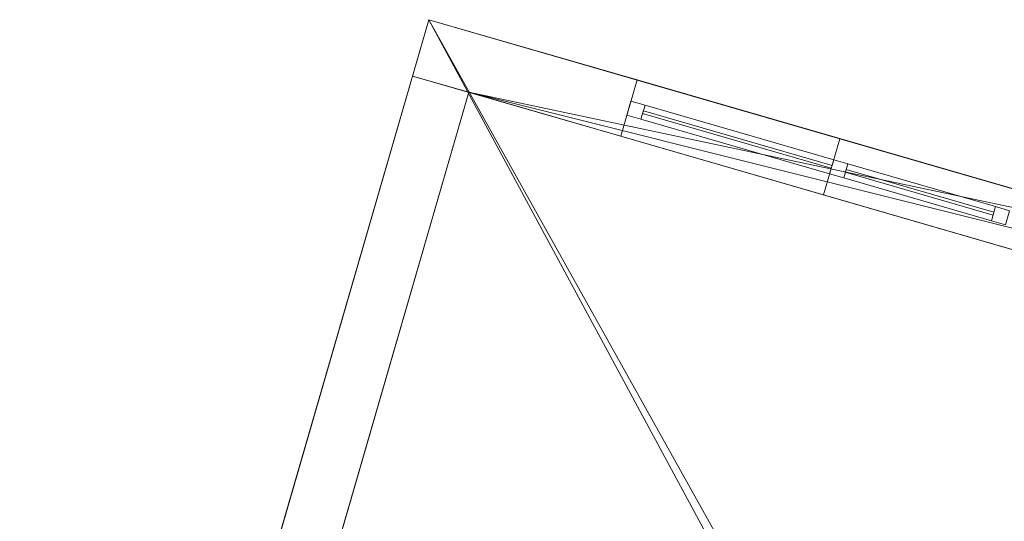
# Model space of a CAD drawing. Header units: millimetres. Extents: x -430348 to -225823, y -86243 to 5084.
# Tile 937 of 1056: x -311422 to -308063, y -62588 to -60877. Entities that reach past the tile are written whole.
import ezdxf

# ---------------------------------------------------------------- set-up
doc = ezdxf.new("R2010")
doc.units = ezdxf.units.MM
for name, color, linetype, lineweight in [('A-GLAZ-CURT', 52, 'Continuous', 9), ('A-GLAZ-CWMG', 51, 'Continuous', 9), ('A-ROOF', 132, 'Continuous', 9), ('A-WALL', 113, 'Continuous', 9)]:
    doc.layers.add(name, color=color, linetype=linetype, lineweight=lineweight)

# ---------------------------------------------------------------- blocks, each defined once
blk = doc.blocks.new('Rectangular Mullion - 50mm x 50mm-323047-_3D_ Copy 1')
at = {"layer": 'A-GLAZ-CWMG'}
mesh = blk.add_polyface(dxfattribs=at)
corners = [(0, 25), (-50, 25), (-50, -25), (0, -25)]
mesh.append_faces([[corners[k] for k in face] for face in [(3, 0, 1, 2)]])
mesh = blk.add_polyface(dxfattribs=at)
corners = [(0, 25, -525), (0, -25, -525), (-50, -25, -525), (-50, 25, -525)]
mesh.append_faces([[corners[k] for k in face] for face in [(3, 0, 1, 2)]])
mesh = blk.add_polyface(dxfattribs=at)
corners = [(-50, 25), (0, 25), (0, 25, -525), (-50, 25, -525)]
mesh.append_faces([[corners[k] for k in face] for face in [(0, 1, 2, 3)]])
mesh = blk.add_polyface(dxfattribs=at)
corners = [(-50, -25), (-50, 25), (-50, 25, -525), (-50, -25, -525)]
mesh.append_faces([[corners[k] for k in face] for face in [(0, 1, 2, 3)]])
mesh = blk.add_polyface(dxfattribs=at)
corners = [(0, 25), (0, -25), (0, -25, -525), (0, 25, -525)]
mesh.append_faces([[corners[k] for k in face] for face in [(0, 1, 2, 3)]])
mesh = blk.add_polyface(dxfattribs=at)
corners = [(0, -25), (-50, -25), (-50, -25, -525), (0, -25, -525)]
mesh.append_faces([[corners[k] for k in face] for face in [(0, 1, 2, 3)]])
blk = doc.blocks.new('Rectangular Mullion - 50mm x 50mm-353576-_3D_ Copy 1')
at = {"layer": 'A-GLAZ-CWMG'}
mesh = blk.add_polyface(dxfattribs=at)
corners = [(0, 25), (-50, 25), (-50, -25), (0, -25)]
mesh.append_faces([[corners[k] for k in face] for face in [(2, 3, 0, 1)]])
mesh = blk.add_polyface(dxfattribs=at)
corners = [(0, 25, -2200), (0, -25, -2200), (-50, -25, -2200), (-50, 25, -2200)]
mesh.append_faces([[corners[k] for k in face] for face in [(0, 1, 2, 3)]])
mesh = blk.add_polyface(dxfattribs=at)
corners = [(-50, 25), (0, 25), (0, 25, -2200), (-50, 25, -2200)]
mesh.append_faces([[corners[k] for k in face] for face in [(3, 0, 1, 2)]])
mesh = blk.add_polyface(dxfattribs=at)
corners = [(-50, -25), (-50, 25), (-50, 25, -2200), (-50, -25, -2200)]
mesh.append_faces([[corners[k] for k in face] for face in [(3, 0, 1, 2)]])
mesh = blk.add_polyface(dxfattribs=at)
corners = [(0, 25), (0, -25), (0, -25, -2200), (0, 25, -2200)]
mesh.append_faces([[corners[k] for k in face] for face in [(3, 0, 1, 2)]])
mesh = blk.add_polyface(dxfattribs=at)
corners = [(0, -25), (-50, -25), (-50, -25, -2200), (0, -25, -2200)]
mesh.append_faces([[corners[k] for k in face] for face in [(3, 0, 1, 2)]])
blk = doc.blocks.new('System Panel - Glazed-543903-_3D_ Copy 1')
at = {"layer": 'A-GLAZ-CURT', "transparency": 33554471}
mesh = blk.add_polyface(dxfattribs=at)
corners = [(-335, 5), (-335, 5, 1150), (335, 5, 1150), (335, 5)]
mesh.append_faces([[corners[k] for k in face] for face in [(1, 2, 3, 0)]])
mesh = blk.add_polyface(dxfattribs=at)
corners = [(335, -5), (-335, -5), (-335, 5), (335, 5)]
mesh.append_faces([[corners[k] for k in face] for face in [(0, 1, 2, 3)]])
mesh = blk.add_polyface(dxfattribs=at)
corners = [(-335, -5, 1150), (335, -5, 1150), (335, 5, 1150), (-335, 5, 1150)]
mesh.append_faces([[corners[k] for k in face] for face in [(0, 1, 2, 3)]])
mesh = blk.add_polyface(dxfattribs=at)
corners = [(-335, -5), (-335, -5, 1150), (-335, 5, 1150), (-335, 5)]
mesh.append_faces([[corners[k] for k in face] for face in [(0, 1, 2, 3)]])
mesh = blk.add_polyface(dxfattribs=at)
corners = [(335, -5, 1150), (335, -5), (335, 5), (335, 5, 1150)]
mesh.append_faces([[corners[k] for k in face] for face in [(0, 1, 2, 3)]])
mesh = blk.add_polyface(dxfattribs=at)
corners = [(-335, -5), (335, -5), (335, -5, 1150), (-335, -5, 1150)]
mesh.append_faces([[corners[k] for k in face] for face in [(2, 3, 0, 1)]])
blk = doc.blocks.new('Rectangular Mullion - 50mm x 50mm-543901-_3D_ Copy 1')
at = {"layer": 'A-GLAZ-CWMG'}
mesh = blk.add_polyface(dxfattribs=at)
corners = [(0, 25), (-50, 25), (-50, -25), (0, -25)]
mesh.append_faces([[corners[k] for k in face] for face in [(3, 0, 1, 2)]])
mesh = blk.add_polyface(dxfattribs=at)
corners = [(0, 25, -670), (0, -25, -670), (-50, -25, -670), (-50, 25, -670)]
mesh.append_faces([[corners[k] for k in face] for face in [(3, 0, 1, 2)]])
mesh = blk.add_polyface(dxfattribs=at)
corners = [(-50, 25), (0, 25), (0, 25, -670), (-50, 25, -670)]
mesh.append_faces([[corners[k] for k in face] for face in [(0, 1, 2, 3)]])
mesh = blk.add_polyface(dxfattribs=at)
corners = [(-50, -25), (-50, 25), (-50, 25, -670), (-50, -25, -670)]
mesh.append_faces([[corners[k] for k in face] for face in [(0, 1, 2, 3)]])
mesh = blk.add_polyface(dxfattribs=at)
corners = [(0, 25), (0, -25), (0, -25, -670), (0, 25, -670)]
mesh.append_faces([[corners[k] for k in face] for face in [(0, 1, 2, 3)]])
mesh = blk.add_polyface(dxfattribs=at)
corners = [(0, -25), (-50, -25), (-50, -25, -670), (0, -25, -670)]
mesh.append_faces([[corners[k] for k in face] for face in [(0, 1, 2, 3)]])
blk = doc.blocks.new('Rectangular Mullion - 50mm x 50mm-337707-_3D_ Copy 1')
at = {"layer": 'A-GLAZ-CWMG'}
mesh = blk.add_polyface(dxfattribs=at)
corners = [(0, 25), (-50, 25), (-50, -25), (0, -25)]
mesh.append_faces([[corners[k] for k in face] for face in [(2, 3, 0, 1)]])
mesh = blk.add_polyface(dxfattribs=at)
corners = [(0, 25, -1250), (0, -25, -1250), (-50, -25, -1250), (-50, 25, -1250)]
mesh.append_faces([[corners[k] for k in face] for face in [(0, 1, 2, 3)]])
mesh = blk.add_polyface(dxfattribs=at)
corners = [(-50, 25), (0, 25), (0, 25, -1250), (-50, 25, -1250)]
mesh.append_faces([[corners[k] for k in face] for face in [(3, 0, 1, 2)]])
mesh = blk.add_polyface(dxfattribs=at)
corners = [(-50, -25), (-50, 25), (-50, 25, -1250), (-50, -25, -1250)]
mesh.append_faces([[corners[k] for k in face] for face in [(3, 0, 1, 2)]])
mesh = blk.add_polyface(dxfattribs=at)
corners = [(0, 25), (0, -25), (0, -25, -1250), (0, 25, -1250)]
mesh.append_faces([[corners[k] for k in face] for face in [(3, 0, 1, 2)]])
mesh = blk.add_polyface(dxfattribs=at)
corners = [(0, -25), (-50, -25), (-50, -25, -1250), (0, -25, -1250)]
mesh.append_faces([[corners[k] for k in face] for face in [(3, 0, 1, 2)]])
blk = doc.blocks.new('Rectangular Mullion - 50mm x 50mm-543902-_3D_ Copy 1')
at = {"layer": 'A-GLAZ-CWMG'}
mesh = blk.add_polyface(dxfattribs=at)
corners = [(0, 25), (-50, 25), (-50, -25), (0, -25)]
mesh.append_faces([[corners[k] for k in face] for face in [(2, 3, 0, 1)]])
mesh = blk.add_polyface(dxfattribs=at)
corners = [(0, 25, -670), (0, -25, -670), (-50, -25, -670), (-50, 25, -670)]
mesh.append_faces([[corners[k] for k in face] for face in [(0, 1, 2, 3)]])
mesh = blk.add_polyface(dxfattribs=at)
corners = [(-50, 25), (0, 25), (0, 25, -670), (-50, 25, -670)]
mesh.append_faces([[corners[k] for k in face] for face in [(0, 1, 2, 3)]])
mesh = blk.add_polyface(dxfattribs=at)
corners = [(-50, -25), (-50, 25), (-50, 25, -670), (-50, -25, -670)]
mesh.append_faces([[corners[k] for k in face] for face in [(0, 1, 2, 3)]])
mesh = blk.add_polyface(dxfattribs=at)
corners = [(0, 25), (0, -25), (0, -25, -670), (0, 25, -670)]
mesh.append_faces([[corners[k] for k in face] for face in [(0, 1, 2, 3)]])
mesh = blk.add_polyface(dxfattribs=at)
corners = [(0, -25), (-50, -25), (-50, -25, -670), (0, -25, -670)]
mesh.append_faces([[corners[k] for k in face] for face in [(0, 1, 2, 3)]])
blk = doc.blocks.new('System Panel - Glazed-543900-_3D_ Copy 1')
at = {"layer": 'A-GLAZ-CURT', "transparency": 33554471}
mesh = blk.add_polyface(dxfattribs=at)
corners = [(-262.5, 5), (-262.5, 5, 2100), (262.5, 5, 2100), (262.5, 5)]
mesh.append_faces([[corners[k] for k in face] for face in [(2, 3, 0, 1)]])
mesh = blk.add_polyface(dxfattribs=at)
corners = [(262.5, -5), (-262.5, -5), (-262.5, 5), (262.5, 5)]
mesh.append_faces([[corners[k] for k in face] for face in [(0, 1, 2, 3)]])
mesh = blk.add_polyface(dxfattribs=at)
corners = [(-262.5, -5, 2100), (262.5, -5, 2100), (262.5, 5, 2100), (-262.5, 5, 2100)]
mesh.append_faces([[corners[k] for k in face] for face in [(3, 0, 1, 2)]])
mesh = blk.add_polyface(dxfattribs=at)
corners = [(-262.5, -5), (-262.5, -5, 2100), (-262.5, 5, 2100), (-262.5, 5)]
mesh.append_faces([[corners[k] for k in face] for face in [(0, 1, 2, 3)]])
mesh = blk.add_polyface(dxfattribs=at)
corners = [(262.5, -5, 2100), (262.5, -5), (262.5, 5), (262.5, 5, 2100)]
mesh.append_faces([[corners[k] for k in face] for face in [(0, 1, 2, 3)]])
mesh = blk.add_polyface(dxfattribs=at)
corners = [(-262.5, -5), (262.5, -5), (262.5, -5, 2100), (-262.5, -5, 2100)]
mesh.append_faces([[corners[k] for k in face] for face in [(2, 3, 0, 1)]])
blk = doc.blocks.new('Rectangular Mullion - 50mm x 50mm-323046-_3D_ Copy 1')
at = {"layer": 'A-GLAZ-CWMG'}
mesh = blk.add_polyface(dxfattribs=at)
corners = [(0, 25), (-50, 25), (-50, -25), (0, -25)]
mesh.append_faces([[corners[k] for k in face] for face in [(3, 0, 1, 2)]])
mesh = blk.add_polyface(dxfattribs=at)
corners = [(0, 25, -525), (0, -25, -525), (-50, -25, -525), (-50, 25, -525)]
mesh.append_faces([[corners[k] for k in face] for face in [(3, 0, 1, 2)]])
mesh = blk.add_polyface(dxfattribs=at)
corners = [(-50, 25), (0, 25), (0, 25, -525), (-50, 25, -525)]
mesh.append_faces([[corners[k] for k in face] for face in [(0, 1, 2, 3)]])
mesh = blk.add_polyface(dxfattribs=at)
corners = [(-50, -25), (-50, 25), (-50, 25, -525), (-50, -25, -525)]
mesh.append_faces([[corners[k] for k in face] for face in [(0, 1, 2, 3)]])
mesh = blk.add_polyface(dxfattribs=at)
corners = [(0, 25), (0, -25), (0, -25, -525), (0, 25, -525)]
mesh.append_faces([[corners[k] for k in face] for face in [(0, 1, 2, 3)]])
mesh = blk.add_polyface(dxfattribs=at)
corners = [(0, -25), (-50, -25), (-50, -25, -525), (0, -25, -525)]
mesh.append_faces([[corners[k] for k in face] for face in [(0, 1, 2, 3)]])
blk = doc.blocks.new('Rectangular Mullion - 50mm x 50mm-494542-_3D_ Copy 1')
at = {"layer": 'A-GLAZ-CWMG'}
mesh = blk.add_polyface(dxfattribs=at)
corners = [(25, 25), (-25, 25), (-25, -25), (25, -25)]
mesh.append_faces([[corners[k] for k in face] for face in [(2, 3, 0, 1)]])
mesh = blk.add_polyface(dxfattribs=at)
corners = [(25, 25, -2200), (25, -25, -2200), (-25, -25, -2200), (-25, 25, -2200)]
mesh.append_faces([[corners[k] for k in face] for face in [(0, 1, 2, 3)]])
mesh = blk.add_polyface(dxfattribs=at)
corners = [(-25, 25), (25, 25), (25, 25, -2200), (-25, 25, -2200)]
mesh.append_faces([[corners[k] for k in face] for face in [(3, 0, 1, 2)]])
mesh = blk.add_polyface(dxfattribs=at)
corners = [(-25, -25), (-25, 25), (-25, 25, -2200), (-25, -25, -2200)]
mesh.append_faces([[corners[k] for k in face] for face in [(3, 0, 1, 2)]])
mesh = blk.add_polyface(dxfattribs=at)
corners = [(25, 25), (25, -25), (25, -25, -2200), (25, 25, -2200)]
mesh.append_faces([[corners[k] for k in face] for face in [(3, 0, 1, 2)]])
mesh = blk.add_polyface(dxfattribs=at)
corners = [(25, -25), (-25, -25), (-25, -25, -2200), (25, -25, -2200)]
mesh.append_faces([[corners[k] for k in face] for face in [(3, 0, 1, 2)]])

msp = doc.modelspace()

# ---------------------------------------------------------------- block references
at = {"layer": 'A-GLAZ-CURT', "transparency": 33554471}
for name, p, rotation in [('System Panel - Glazed-543903-_3D_ Copy 1', (-308973.7, -61285.7, 60406.1), 163.8583935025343), ('System Panel - Glazed-543900-_3D_ Copy 1', (-308351.7, -61465.7, 59456.1), 163.8583935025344)]:
    msp.add_blockref(name, p, dxfattribs=dict(at, rotation=rotation))
at = {"layer": 'A-GLAZ-CWMG', "extrusion": (0, 0, -1)}
for name, p, rotation in [('Rectangular Mullion - 50mm x 50mm-337707-_3D_ Copy 1', (309343.5, -61178.7, -60356.1), 16.14160649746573), ('Rectangular Mullion - 50mm x 50mm-353576-_3D_ Copy 1', (308651.9, -61378.8, -59406.1), 16.14160649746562), ('Rectangular Mullion - 50mm x 50mm-494542-_3D_ Copy 1', (308075.6, -61545.6, -59406.1), 16.14160649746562)]:
    msp.add_blockref(name, p, dxfattribs=dict(at, rotation=rotation))
at = {"layer": 'A-GLAZ-CWMG', "extrusion": (-0.960578, 0.278012, 0), "rotation": 90}
for name, p in [('Rectangular Mullion - 50mm x 50mm-543901-_3D_ Copy 1', (144768.1, 61606.1, 280090)), ('Rectangular Mullion - 50mm x 50mm-323047-_3D_ Copy 1', (144768.1, 61606.1, 279370))]:
    msp.add_blockref(name, p, dxfattribs=at)
at = {"layer": 'A-GLAZ-CWMG', "extrusion": (0.960578, -0.278012, 0), "rotation": 270}
for name, p in [('Rectangular Mullion - 50mm x 50mm-543902-_3D_ Copy 1', (-144768.1, 60356.1, -279420)), ('Rectangular Mullion - 50mm x 50mm-323046-_3D_ Copy 1', (-144768.1, 59406.1, -278845))]:
    msp.add_blockref(name, p, dxfattribs=at)

# ---------------------------------------------------------------- meshes
at = {"layer": 'A-ROOF'}
mesh = msp.add_polyface(dxfattribs=at)
corners = [(-307212.1, -61691.4, 63196.3), (-308607.7, -66513.5, 63196.3), (-311422.2, -65699, 61830), (-310026.5, -60876.9, 61830), (-308283.9, -63670.1, 62972.7), (-308067.1, -62920.8, 62972.7), (-309042.1, -62638.6, 62499.4), (-309259, -63387.9, 62499.4), (-308801, -65456.8, 62972.7), (-308584.2, -64707.5, 62972.7), (-309559.2, -64425.3, 62499.4), (-309776.1, -65174.6, 62499.4)]
mesh.append_faces([[corners[k] for k in face] for face in [(3, 6, 7, 2), (6, 3, 0, 5)]], dxfattribs={"vtx0": -1, "vtx2": -1})
mesh.append_faces([[corners[k] for k in face] for face in [(1, 8, 9, 4)]], dxfattribs={"vtx0": -1, "vtx2": -1, "vtx3": -1})
mesh.append_faces([[corners[k] for k in face] for face in [(10, 11, 2, 7)]], dxfattribs={"vtx1": -1, "vtx2": -1, "vtx3": -1})
mesh.append_faces([[corners[k] for k in face] for face in [(4, 5, 0, 1), (7, 4, 9, 10), (1, 2, 11, 8)]], dxfattribs={"vtx1": -1, "vtx3": -1})
mesh = msp.add_polyface(dxfattribs=at)
corners = [(-308607.7, -66513.5, 63306.6), (-307212.1, -61691.4, 63306.6), (-310026.5, -60876.9, 61940.3), (-311422.2, -65699, 61940.3), (-308107.7, -62909.1, 63063.3), (-308324.5, -63658.3, 63063.3), (-309299.6, -63376.1, 62590), (-309082.7, -62626.9, 62590), (-308624.8, -64695.8, 63063.3), (-308841.6, -65445, 63063.3), (-309816.7, -65162.8, 62590), (-309599.8, -64413.6, 62590)]
mesh.append_faces([[corners[k] for k in face] for face in [(1, 4, 5, 0), (8, 5, 6, 11), (10, 3, 0, 9)]], dxfattribs={"vtx0": -1, "vtx2": -1})
mesh.append_faces([[corners[k] for k in face] for face in [(3, 10, 11, 6)]], dxfattribs={"vtx0": -1, "vtx2": -1, "vtx3": -1})
mesh.append_faces([[corners[k] for k in face] for face in [(8, 9, 0, 5)]], dxfattribs={"vtx1": -1, "vtx2": -1, "vtx3": -1})
mesh.append_faces([[corners[k] for k in face] for face in [(6, 7, 2, 3), (1, 2, 7, 4)]], dxfattribs={"vtx1": -1, "vtx3": -1})
mesh = msp.add_polyface(dxfattribs=at)
corners = [(-311422.2, -65699, 61940.3), (-310026.5, -60876.9, 61940.3), (-310026.5, -60876.9, 61830), (-311422.2, -65699, 61830)]
mesh.append_faces([[corners[k] for k in face] for face in [(0, 1, 2, 3)]])
mesh = msp.add_polyface(dxfattribs=at)
corners = [(-304397.6, -62506, 61830), (-307212.1, -61691.4, 63196.3), (-310026.5, -60876.9, 61830), (-310026.5, -60876.9, 61940.3), (-307212.1, -61691.4, 63306.6), (-304397.6, -62506, 61940.3)]
mesh.append_faces([[corners[k] for k in face] for face in [(3, 4, 1, 2)]], dxfattribs={"vtx1": -1})
mesh.append_faces([[corners[k] for k in face] for face in [(5, 0, 1, 4)]], dxfattribs={"vtx2": -1})
mesh = msp.add_polyface(dxfattribs=at)
corners = [(-305793.2, -67328.1, 61830), (-308607.7, -66513.5, 63196.3), (-307212.1, -61691.4, 63196.3), (-304397.6, -62506, 61830), (-306863, -65186.7, 62586.8), (-307768.4, -64924.6, 63026.3), (-307985.3, -65673.9, 63026.3), (-307079.9, -65935.9, 62586.8), (-306344.3, -63416.9, 62583.9), (-307249.7, -63154.9, 63023.4), (-307472.1, -63923.3, 63023.4), (-306566.7, -64185.4, 62583.9)]
mesh.append_faces([[corners[k] for k in face] for face in [(10, 5, 1, 2)]], dxfattribs={"vtx0": -1, "vtx1": -1, "vtx3": -1})
mesh.append_faces([[corners[k] for k in face] for face in [(7, 0, 1, 6), (2, 9, 10)]], dxfattribs={"vtx0": -1, "vtx2": -1})
mesh.append_faces([[corners[k] for k in face] for face in [(0, 7, 4, 11)]], dxfattribs={"vtx0": -1, "vtx2": -1, "vtx3": -1})
mesh.append_faces([[corners[k] for k in face] for face in [(5, 6, 1)]], dxfattribs={"vtx1": -1, "vtx2": -1})
mesh.append_faces([[corners[k] for k in face] for face in [(4, 5, 10, 11), (11, 8, 3, 0), (2, 3, 8, 9)]], dxfattribs={"vtx1": -1, "vtx3": -1})
mesh = msp.add_polyface(dxfattribs=at)
corners = [(-305793.2, -67328.1, 61940.3), (-304397.6, -62506, 61940.3), (-307212.1, -61691.4, 63306.6), (-308607.7, -66513.5, 63306.6), (-307727.8, -64936.4, 63117), (-306822.4, -65198.4, 62677.4), (-307039.3, -65947.7, 62677.4), (-307944.7, -65685.6, 63117), (-307209.1, -63166.6, 63114.1), (-306303.7, -63428.7, 62674.5), (-306526.1, -64197.1, 62674.5), (-307431.5, -63935.1, 63114.1)]
mesh.append_faces([[corners[k] for k in face] for face in [(3, 4, 11)]], dxfattribs={"vtx0": -1, "vtx1": -1, "vtx2": -1})
mesh.append_faces([[corners[k] for k in face] for face in [(3, 7, 4), (11, 4, 5, 10), (1, 9, 10, 0), (9, 1, 2, 8)]], dxfattribs={"vtx0": -1, "vtx2": -1})
mesh.append_faces([[corners[k] for k in face] for face in [(5, 6, 0, 10)]], dxfattribs={"vtx1": -1, "vtx2": -1, "vtx3": -1})
mesh.append_faces([[corners[k] for k in face] for face in [(3, 0, 6, 7), (11, 8, 2, 3)]], dxfattribs={"vtx1": -1, "vtx3": -1})
at = {"layer": 'A-WALL'}
mesh = msp.add_polyface(dxfattribs=at)
corners = [(-304645.3, -62642.5, 59055.2), (-309890, -61124.6, 59055.2), (-310082.2, -61069, 59055.2), (-310026.5, -60876.9, 59055.2), (-304589.7, -62450.4, 59055.2)]
mesh.append_faces([[corners[k] for k in face] for face in [(1, 4, 0)]], dxfattribs={"vtx0": -1})
mesh.append_faces([[corners[k] for k in face] for face in [(3, 4, 1, 2)]], dxfattribs={"vtx1": -1})
mesh = msp.add_polyface(dxfattribs=at)
corners = [(-310082.2, -61069, 59055.2), (-310082.2, -61069, 61830), (-310026.5, -60876.9, 61830), (-310026.5, -60876.9, 59055.2)]
mesh.append_faces([[corners[k] for k in face] for face in [(2, 3, 0, 1)]])
mesh = msp.add_polyface(dxfattribs=at)
corners = [(-310026.5, -60876.9, 61830), (-310082.2, -61069, 61830), (-309890, -61124.6, 61923.3), (-307267.7, -61883.6, 63196.3), (-307212.1, -61691.4, 63196.3)]
mesh.append_faces([[corners[k] for k in face] for face in [(2, 4, 0, 1)]], dxfattribs={"vtx0": -1})
mesh.append_faces([[corners[k] for k in face] for face in [(2, 3, 4)]], dxfattribs={"vtx2": -1})
mesh = msp.add_polyface(dxfattribs=at)
corners = [(-304589.7, -62450.4, 59055.2), (-310026.5, -60876.9, 59055.2), (-310026.5, -60876.9, 61830), (-307212.1, -61691.4, 63196.3), (-304589.7, -62450.4, 61923.3), (-308624.1, -61282.8, 59406.1), (-305934.5, -62061.2, 59406.1), (-305934.5, -62061.2, 60356.1), (-305262.1, -62255.8, 60356.1), (-305262.1, -62255.8, 61606.1), (-309315.7, -61082.6, 61606.1), (-309315.7, -61082.6, 60356.1), (-308624.1, -61282.8, 60356.1)]
mesh.append_faces([[corners[k] for k in face] for face in [(8, 0, 6, 7), (5, 1, 11, 12)]], dxfattribs={"vtx0": -1, "vtx1": -1})
mesh.append_faces([[corners[k] for k in face] for face in [(11, 1, 2, 10), (10, 2, 3)]], dxfattribs={"vtx0": -1, "vtx2": -1})
mesh.append_faces([[corners[k] for k in face] for face in [(5, 6, 0, 1), (4, 0, 8, 9), (3, 4, 9, 10)]], dxfattribs={"vtx1": -1, "vtx3": -1})
mesh = msp.add_polyface(dxfattribs=at)
corners = [(-310082.2, -61069, 59055.2), (-311422.2, -65699, 59055.2), (-311422.2, -65699, 61830), (-311255.4, -65122.6, 61830), (-311255.4, -65122.6, 60698.5), (-311083, -64527.1, 60698.5), (-311083, -64527.1, 61830), (-310082.2, -61069, 61830), (-310710.5, -63239.9, 59527), (-310710.5, -63239.9, 61627), (-310988.5, -64200.5, 61627), (-310988.5, -64200.5, 59527)]
mesh.append_faces([[corners[k] for k in face] for face in [(4, 1, 2, 3)]], dxfattribs={"vtx0": -1})
mesh.append_faces([[corners[k] for k in face] for face in [(1, 11, 8, 0)]], dxfattribs={"vtx0": -1, "vtx2": -1})
mesh.append_faces([[corners[k] for k in face] for face in [(4, 5, 11, 1)]], dxfattribs={"vtx1": -1, "vtx2": -1, "vtx3": -1})
mesh.append_faces([[corners[k] for k in face] for face in [(7, 0, 8, 9), (6, 7, 9, 10), (10, 11, 5, 6)]], dxfattribs={"vtx1": -1, "vtx3": -1})
mesh = msp.add_polyface(dxfattribs=at)
corners = [(-309890, -61124.6, 59055.2), (-311230.1, -65754.6, 59055.2), (-311422.2, -65699, 59055.2), (-310082.2, -61069, 59055.2)]
mesh.append_faces([[corners[k] for k in face] for face in [(3, 0, 1, 2)]])
mesh = msp.add_polyface(dxfattribs=at)
corners = [(-311230.1, -65754.6, 61923.3), (-309890, -61124.6, 61923.3), (-310082.2, -61069, 61830), (-311083, -64527.1, 61830), (-311255.4, -65122.6, 61830), (-311422.2, -65699, 61830)]
mesh.append_faces([[corners[k] for k in face] for face in [(1, 2, 3, 0), (4, 5, 0, 3)]], dxfattribs={"vtx2": -1})
mesh = msp.add_polyface(dxfattribs=at)
corners = [(-310082.2, -61069, 59055.2), (-309890, -61124.6, 59055.2), (-304645.3, -62642.5, 59055.2), (-304645.3, -62642.5, 61923.3), (-307267.7, -61883.6, 63196.3), (-309890, -61124.6, 61923.3), (-310082.2, -61069, 61830), (-305990.1, -62253.3, 59406.1), (-308679.7, -61474.9, 59406.1), (-308679.7, -61474.9, 60356.1), (-309371.3, -61274.7, 60356.1), (-309371.3, -61274.7, 61606.1), (-305317.7, -62447.9, 61606.1), (-305317.7, -62447.9, 60356.1), (-305990.1, -62253.3, 60356.1)]
mesh.append_faces([[corners[k] for k in face] for face in [(10, 8, 9)]], dxfattribs={"vtx0": -1})
mesh.append_faces([[corners[k] for k in face] for face in [(5, 11, 4)]], dxfattribs={"vtx0": -1, "vtx1": -1})
mesh.append_faces([[corners[k] for k in face] for face in [(11, 5, 6, 10), (13, 2, 3, 12), (12, 3, 4, 11)]], dxfattribs={"vtx0": -1, "vtx2": -1})
mesh.append_faces([[corners[k] for k in face] for face in [(10, 0, 1, 8)]], dxfattribs={"vtx0": -1, "vtx2": -1, "vtx3": -1})
mesh.append_faces([[corners[k] for k in face] for face in [(6, 0, 10)]], dxfattribs={"vtx1": -1, "vtx2": -1})
mesh.append_faces([[corners[k] for k in face] for face in [(7, 8, 1, 2)]], dxfattribs={"vtx1": -1, "vtx3": -1})
mesh.append_faces([[corners[k] for k in face] for face in [(13, 14, 7, 2)]], dxfattribs={"vtx2": -1, "vtx3": -1})
mesh = msp.add_polyface(dxfattribs=at)
corners = [(-309890, -61124.6, 61923.3), (-309890, -61124.6, 59055.2), (-310082.2, -61069, 59055.2), (-310082.2, -61069, 61830)]
mesh.append_faces([[corners[k] for k in face] for face in [(1, 2, 3, 0)]])
mesh = msp.add_polyface(dxfattribs=at)
corners = [(-309371.3, -61274.7, 61606.1), (-309315.7, -61082.6, 61606.1), (-305262.1, -62255.8, 61606.1), (-305317.7, -62447.9, 61606.1)]
mesh.append_faces([[corners[k] for k in face] for face in [(3, 0, 1, 2)]])
mesh = msp.add_polyface(dxfattribs=at)
corners = [(-309371.3, -61274.7, 60356.1), (-308679.7, -61474.9, 60356.1), (-308624.1, -61282.8, 60356.1), (-309315.7, -61082.6, 60356.1)]
mesh.append_faces([[corners[k] for k in face] for face in [(3, 0, 1, 2)]])
mesh = msp.add_polyface(dxfattribs=at)
corners = [(-309371.3, -61274.7, 60356.1), (-309315.7, -61082.6, 60356.1), (-309315.7, -61082.6, 61606.1), (-309371.3, -61274.7, 61606.1)]
mesh.append_faces([[corners[k] for k in face] for face in [(2, 3, 0, 1)]])
mesh = msp.add_polyface(dxfattribs=at)
corners = [(-311230.1, -65754.6, 59055.2), (-309890, -61124.6, 59055.2), (-309890, -61124.6, 61923.3), (-311230.1, -65754.6, 61923.3), (-310890.9, -64582.7, 61830), (-310890.9, -64582.7, 60698.5), (-311063.2, -65178.2, 60698.5), (-311063.2, -65178.2, 61830), (-310518.3, -63295.5, 61627), (-310518.3, -63295.5, 59527), (-310796.4, -64256.1, 59527), (-310796.4, -64256.1, 61627)]
mesh.append_faces([[corners[k] for k in face] for face in [(8, 2, 4, 11)]], dxfattribs={"vtx0": -1, "vtx1": -1, "vtx2": -1})
mesh.append_faces([[corners[k] for k in face] for face in [(3, 7, 4, 2), (11, 4, 5, 10), (9, 1, 2, 8)]], dxfattribs={"vtx0": -1, "vtx2": -1})
mesh.append_faces([[corners[k] for k in face] for face in [(10, 5, 6, 0)]], dxfattribs={"vtx0": -1, "vtx2": -1, "vtx3": -1})
mesh.append_faces([[corners[k] for k in face] for face in [(3, 0, 6, 7), (9, 10, 0, 1)]], dxfattribs={"vtx1": -1, "vtx3": -1})
mesh = msp.add_polyface(dxfattribs=at)
corners = [(-308679.7, -61474.9, 59406.1), (-308624.1, -61282.8, 59406.1), (-308624.1, -61282.8, 60356.1), (-308679.7, -61474.9, 60356.1)]
mesh.append_faces([[corners[k] for k in face] for face in [(3, 0, 1, 2)]])
mesh = msp.add_polyface(dxfattribs=at)
corners = [(-305990.1, -62253.3, 59406.1), (-305934.5, -62061.2, 59406.1), (-308624.1, -61282.8, 59406.1), (-308679.7, -61474.9, 59406.1)]
mesh.append_faces([[corners[k] for k in face] for face in [(2, 3, 0, 1)]])

doc.saveas('drawing.dxf')
